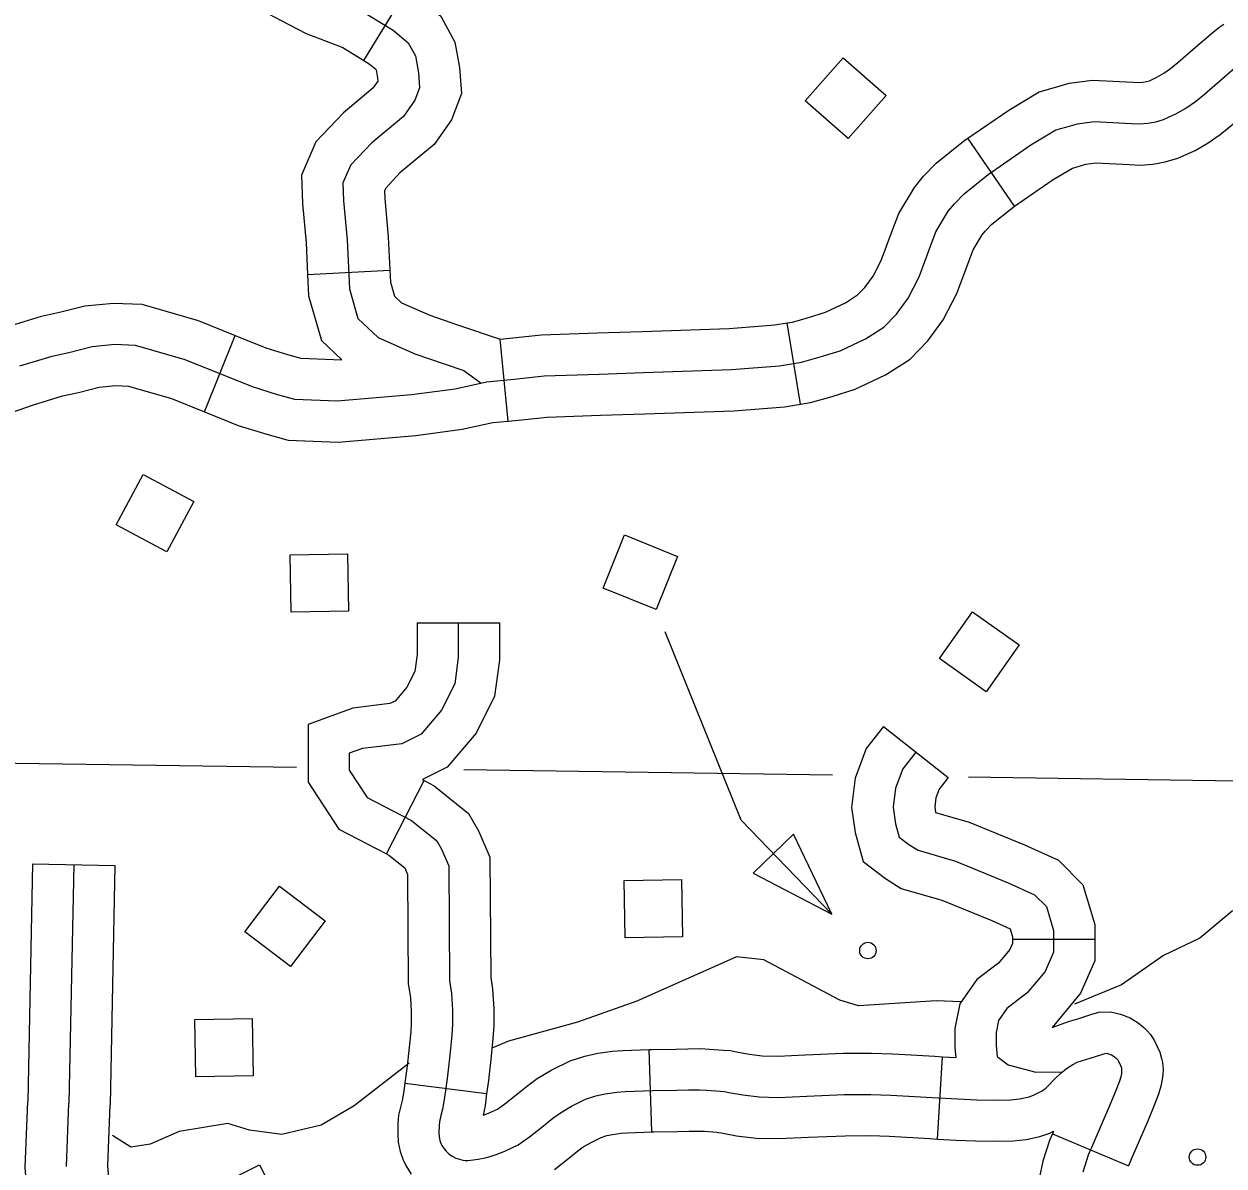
# Model space of a CAD drawing. Extents: x -19 to 366, y -4 to 359.
# Drawn here: x 136.9721 to 137.3856, y 194.8842 to 195.2778 of the extents above; entities that cross this region are included whole.
import ezdxf

# ---------------------------------------------------------------- set-up
doc = ezdxf.new("R2010")
doc.units = 0
for name, color, linetype in [('Level 31', 7, 'Continuous'), ('Level 32', 7, 'Continuous'), ('Level 35', 7, 'Continuous'), ('Level 5', 7, 'Continuous'), ('Level 56', 7, 'Continuous'), ('Level 60', 7, 'Continuous')]:
    doc.layers.add(name, color=color, linetype=linetype)

msp = doc.modelspace()

# ---------------------------------------------------------------- linework, layer by layer
at = {"layer": 'Level 31'}
msp.add_lwpolyline([(136.98681, 194.88399), (136.98764, 194.90588)], dxfattribs=at)
at = {"layer": 'Level 32'}
for p, q in [((137.08924, 195.26526), (137.10406, 195.28949)), ((137.31348, 195.21506), (137.29738, 195.23846)), ((137.06985, 195.19154), (137.09823, 195.19293)), ((137.23972, 195.14678), (137.23506, 195.17481)), ((137.03433, 195.14413), (137.04491, 195.17049)), ((137.13898, 195.14096), (137.13624, 195.16924)), ((137.10758, 195.07148), (137.13599, 195.07148)), ((137.26828, 195.03565), (137.29062, 195.01811)), ((137.09709, 194.99179), (137.11007, 195.01706)), ((136.97509, 194.98834), (137.00349, 194.98777)), ((137.31271, 194.96237), (137.34112, 194.96237)), ((137.1885, 194.89599), (137.1875, 194.92438)), ((137.28695, 194.89351), (137.28859, 194.92187)), ((137.10336, 194.9128), (137.13154, 194.90915)), ((137.32655, 194.89535), (137.35269, 194.88422))]:
    msp.add_line(p, q, dxfattribs=at)
for points in [[(137.11703, 195.32444), (137.10731, 195.32869), (137.09715, 195.33027), (137.08495, 195.32914), (137.06999, 195.32431), (137.0607, 195.32024), (137.05167, 195.31229), (137.04741, 195.30324), (137.04741, 195.29279), (137.052, 195.28361), (137.0608, 195.27902), (137.06938, 195.2745), (137.08195, 195.26971), (137.08924, 195.26526)], [(137.10406, 195.28949), (137.10771, 195.28726), (137.11573, 195.28051), (137.1206, 195.27159), (137.12216, 195.26286), (137.12288, 195.25382), (137.11946, 195.24482), (137.11342, 195.23625), (137.10169, 195.2265), (137.09677, 195.2213), (137.09635, 195.22033), (137.09644, 195.21774), (137.09767, 195.20443), (137.09823, 195.19293)], [(137.08824, 195.28251), (137.09939, 195.2757), (137.10454, 195.27136), (137.10702, 195.26682), (137.10805, 195.26104), (137.10847, 195.25588), (137.10681, 195.25154), (137.10289, 195.24597), (137.09196, 195.23688), (137.08473, 195.22924), (137.08205, 195.22305), (137.08226, 195.21685), (137.08349, 195.20343), (137.08432, 195.1865), (137.08721, 195.17638), (137.09423, 195.16977), (137.10681, 195.1642), (137.11693, 195.16069), (137.12374, 195.15841), (137.12963, 195.15409)], [(137.29738, 195.23846), (137.31144, 195.24813), (137.32192, 195.25443), (137.32717, 195.25596), (137.3323, 195.25741), (137.34032, 195.25844), (137.35438, 195.25776), (137.35639, 195.25768), (137.35766, 195.25776), (137.35893, 195.25798), (137.3599, 195.25826), (137.3625, 195.25945), (137.36484, 195.26083), (137.36723, 195.26249), (137.36972, 195.26452), (137.37583, 195.26979), (137.38118, 195.27441), (137.38384, 195.27665), (137.38562, 195.27783)], [(137.08924, 195.26526), (137.09106, 195.26414), (137.09335, 195.26221), (137.09344, 195.26205), (137.09395, 195.25922), (137.09404, 195.25807), (137.09236, 195.25568), (137.08222, 195.24726), (137.07269, 195.23718), (137.06775, 195.22576), (137.06807, 195.21596), (137.06932, 195.20243), (137.06985, 195.19154)], [(137.17027, 195.15716), (137.18563, 195.15768), (137.21594, 195.15872), (137.23252, 195.15998), (137.24004, 195.16123), (137.24652, 195.1631), (137.25342, 195.16522), (137.26211, 195.16933), (137.26841, 195.17336), (137.27275, 195.17785), (137.2768, 195.18335), (137.28056, 195.19065), (137.28446, 195.20127), (137.28634, 195.20623), (137.29061, 195.21328), (137.29271, 195.2159), (137.29606, 195.21934), (137.30432, 195.22599), (137.31912, 195.23618), (137.32766, 195.24131), (137.33109, 195.24231), (137.33515, 195.24345), (137.34089, 195.24419), (137.35374, 195.24357), (137.35656, 195.24345), (137.35935, 195.24364), (137.36213, 195.24413), (137.36483, 195.24491), (137.36906, 195.24683), (137.37251, 195.24886), (137.37578, 195.25113), (137.37885, 195.25364), (137.38511, 195.25904), (137.3904, 195.2636)], [(137.31348, 195.21506), (137.32681, 195.22423), (137.3334, 195.22819), (137.33501, 195.22865), (137.338, 195.2295), (137.34145, 195.22994), (137.35311, 195.22938), (137.35674, 195.22923), (137.36105, 195.22952), (137.36534, 195.23027), (137.36977, 195.23155), (137.37563, 195.23421), (137.38018, 195.23689), (137.38433, 195.23977), (137.38798, 195.24275), (137.39439, 195.24829), (137.39962, 195.2528), (137.40088, 195.25387), (137.40128, 195.25413)], [(137.23506, 195.17481), (137.2369, 195.17511), (137.24247, 195.17671), (137.24827, 195.17849), (137.25521, 195.18178), (137.25935, 195.18443), (137.26187, 195.18704), (137.26469, 195.19086), (137.26753, 195.19637), (137.27115, 195.20625), (137.27353, 195.21248), (137.27894, 195.22142), (137.28206, 195.22533), (137.28649, 195.22986), (137.29582, 195.23739), (137.29738, 195.23846)], [(137.23972, 195.14678), (137.24318, 195.14736), (137.25057, 195.14948), (137.25857, 195.15194), (137.269, 195.15687), (137.27746, 195.16229), (137.28362, 195.16866), (137.28891, 195.17584), (137.29359, 195.18492), (137.29776, 195.1963), (137.29916, 195.19997), (137.30228, 195.20513), (137.30336, 195.20648), (137.30564, 195.20881), (137.31282, 195.2146), (137.31348, 195.21506)], [(137.06985, 195.19154), (137.07021, 195.18417), (137.07462, 195.16872), (137.08163, 195.16212)], [(137.09823, 195.19293), (137.09843, 195.18882), (137.09979, 195.18404), (137.1022, 195.18178), (137.11203, 195.17742), (137.1215, 195.17413), (137.13626, 195.16921)], [(136.93958, 195.16345), (136.94527, 195.16533), (136.95556, 195.16973), (136.96627, 195.1735), (136.97823, 195.17714), (136.98434, 195.17847), (136.99316, 195.18072), (137.00302, 195.18166), (137.01275, 195.18124), (137.03218, 195.1756), (137.04491, 195.17049)], [(137.13626, 195.16921), (137.15043, 195.17069), (137.16979, 195.17135), (137.18514, 195.17187), (137.21515, 195.1729), (137.23082, 195.1741), (137.23506, 195.17481)], [(137.04491, 195.17049), (137.05548, 195.16625), (137.06298, 195.16392), (137.06751, 195.16268), (137.08163, 195.16212)], [(136.9707, 195.16), (136.98182, 195.16338), (136.98761, 195.16464), (136.9956, 195.16668), (137.00339, 195.16743), (137.01044, 195.16713), (137.02754, 195.16216), (137.05072, 195.15285), (137.059, 195.15028), (137.06533, 195.14855), (137.08007, 195.14797), (137.10566, 195.15014), (137.12071, 195.15213), (137.13151, 195.15451), (137.14107, 195.15544), (137.15141, 195.15652), (137.17027, 195.15716)], [(136.94851, 195.13648), (136.95534, 195.13874), (136.96587, 195.14324), (136.97512, 195.1465), (136.98541, 195.14962), (136.99088, 195.15082), (136.99804, 195.15264), (137.00377, 195.15319), (137.00812, 195.15301), (137.02291, 195.14871), (137.03433, 195.14413)], [(137.13898, 195.14096), (137.1425, 195.1413), (137.15239, 195.14234), (137.17075, 195.14296), (137.18611, 195.14348), (137.21672, 195.14453), (137.23423, 195.14587), (137.23972, 195.14678)], [(137.03433, 195.14413), (137.04597, 195.13946), (137.05501, 195.13665), (137.06314, 195.13442), (137.0804, 195.13374), (137.10719, 195.13602), (137.12317, 195.13813), (137.13373, 195.14045), (137.13898, 195.14096)], [(137.10758, 195.07148), (137.10758, 195.06047), (137.10679, 195.05467), (137.10406, 195.04922), (137.10004, 195.04448), (137.09823, 195.04358), (137.08544, 195.04202), (137.07002, 195.03641), (137.07002, 195.01646), (137.08057, 195.00027), (137.09709, 194.99179)], [(137.12178, 195.07148), (137.12178, 195.0595), (137.12054, 195.05042), (137.116, 195.04133), (137.10899, 195.03307), (137.10238, 195.02977), (137.08876, 195.02812), (137.08422, 195.02647), (137.08422, 195.02068), (137.09041, 195.01119), (137.10568, 195.00334), (137.11435, 194.99632), (137.116, 194.99343), (137.11848, 194.98765), (137.11875, 194.94815)], [(137.13599, 195.07148), (137.13599, 195.05854), (137.1343, 195.04617), (137.12794, 195.03345), (137.11793, 195.02167), (137.1094, 195.0174), (137.11007, 195.01705)], [(137.26828, 195.03565), (137.26238, 195.02814), (137.25855, 195.01791), (137.25728, 195.00776), (137.2585, 194.99922), (137.26125, 194.98912), (137.26893, 194.98336), (137.27442, 194.97992), (137.28839, 194.97587), (137.3056, 194.96882), (137.3119, 194.96595), (137.31271, 194.96326), (137.31271, 194.96237)], [(137.27945, 195.02688), (137.27491, 195.0211), (137.27243, 195.01449), (137.27161, 195.00788), (137.27243, 195.0021), (137.27367, 194.99756), (137.27697, 194.99508), (137.28028, 194.99302), (137.29307, 194.9893), (137.31123, 194.98186), (137.32031, 194.97773), (137.32444, 194.97361), (137.32692, 194.96535), (137.32692, 194.95791), (137.32403, 194.9513), (137.31784, 194.94387), (137.31082, 194.9385), (137.30793, 194.93437), (137.3071, 194.93024), (137.3071, 194.9257), (137.30752, 194.92198), (137.31123, 194.91909), (137.32073, 194.91661), (137.32999, 194.91669)], [(137.29062, 195.01811), (137.28744, 195.01405), (137.28632, 195.01107), (137.28594, 195.00801), (137.28621, 195.00608), (137.29776, 195.00273), (137.31686, 194.99491), (137.32854, 194.9896), (137.33702, 194.98111), (137.34112, 194.96743), (137.34112, 194.96237)], [(137.11007, 195.01706), (137.11348, 195.0153), (137.12536, 195.00568), (137.12874, 194.99977), (137.13266, 194.99061), (137.13295, 194.94923), (137.13355, 194.94515), (137.134, 194.93834), (137.13398, 194.9327), (137.13374, 194.9282), (137.13296, 194.92089), (137.13239, 194.91589), (137.13219, 194.91369), (137.13153, 194.90909), (137.13154, 194.9092)], [(136.97509, 194.98834), (136.97344, 194.90641)], [(137.09709, 194.99179), (137.09789, 194.99138), (137.10331, 194.98698), (137.1043, 194.98469), (137.10456, 194.94707), (137.10527, 194.94215), (137.10559, 194.93745), (137.10557, 194.93349), (137.10541, 194.93046), (137.10472, 194.92401), (137.10412, 194.91876), (137.10397, 194.917), (137.10338, 194.9129), (137.10336, 194.91275)], [(136.98929, 194.98806), (136.98764, 194.90588)], [(137.00349, 194.98777), (137.00183, 194.90534)], [(137.31271, 194.96237), (137.31271, 194.96088), (137.31182, 194.95884), (137.30794, 194.95418), (137.30044, 194.94845), (137.29458, 194.94008), (137.2929, 194.93165), (137.2929, 194.92491), (137.29327, 194.9216)], [(137.34112, 194.96237), (137.34112, 194.95494), (137.33623, 194.94376), (137.32641, 194.93197)], [(137.11875, 194.94815), (137.11941, 194.94365), (137.1198, 194.9379), (137.11977, 194.9331), (137.11958, 194.92933), (137.11884, 194.92245), (137.11826, 194.91732), (137.11808, 194.91535), (137.11745, 194.911), (137.11695, 194.90714), (137.11634, 194.90381), (137.11579, 194.90163), (137.11529, 194.89946), (137.11516, 194.89816), (137.11512, 194.89572), (137.11521, 194.89427), (137.11546, 194.89299), (137.11582, 194.89195), (137.11612, 194.89131), (137.11687, 194.89013), (137.11761, 194.88933), (137.11856, 194.88842), (137.11941, 194.88775), (137.1209, 194.88694), (137.12183, 194.88667), (137.12331, 194.88627)], [(137.32641, 194.93197), (137.33208, 194.934), (137.33528, 194.93495), (137.33971, 194.93641), (137.34255, 194.93719), (137.34654, 194.93731), (137.34999, 194.93656), (137.35334, 194.93525), (137.356, 194.93354), (137.35797, 194.93201), (137.35913, 194.93077), (137.36026, 194.92952), (137.36171, 194.92736), (137.36355, 194.92347), (137.3641, 194.92125), (137.36439, 194.91993), (137.36461, 194.91754), (137.36449, 194.91575), (137.36434, 194.91414), (137.36388, 194.91171), (137.36311, 194.90892), (137.36125, 194.90426), (137.35923, 194.89945), (137.35379, 194.88681), (137.35269, 194.88422)], [(137.12331, 194.88627), (137.12419, 194.88617), (137.12519, 194.88614), (137.12686, 194.88629), (137.12868, 194.88659), (137.13106, 194.88702), (137.13272, 194.88747), (137.13481, 194.88819), (137.13783, 194.88938), (137.14239, 194.89148), (137.14637, 194.89431), (137.15112, 194.8981), (137.15438, 194.90066), (137.15695, 194.90259), (137.16079, 194.90489), (137.16567, 194.90722), (137.16919, 194.90838), (137.17236, 194.90911), (137.1764, 194.90964), (137.17928, 194.90987), (137.18884, 194.91021), (137.19707, 194.91033), (137.20112, 194.91043), (137.20493, 194.91048), (137.20745, 194.91035), (137.21201, 194.91003), (137.21352, 194.90989), (137.215, 194.9096), (137.21984, 194.90871), (137.22547, 194.90802), (137.23204, 194.90786), (137.24187, 194.90833), (137.25474, 194.90886), (137.26398, 194.90888), (137.27078, 194.90866), (137.275, 194.90845), (137.28511, 194.90784), (137.29394, 194.90733), (137.30041, 194.90707), (137.30667, 194.90693), (137.31216, 194.90708), (137.31518, 194.90741), (137.31845, 194.9081), (137.31998, 194.9086), (137.32133, 194.90934), (137.32294, 194.91018), (137.32359, 194.91064), (137.32421, 194.91105), (137.32493, 194.91169), (137.32727, 194.91415), (137.32936, 194.91619), (137.33135, 194.91778), (137.33354, 194.91915), (137.33505, 194.91998), (137.33651, 194.9205), (137.33953, 194.9214), (137.34383, 194.92281), (137.34467, 194.92305), (137.34522, 194.92306), (137.34586, 194.92292), (137.34684, 194.92254), (137.34778, 194.92193), (137.34839, 194.92146), (137.34868, 194.92115), (137.34903, 194.92077), (137.34932, 194.92032), (137.35011, 194.91867), (137.35027, 194.91802), (137.35032, 194.91777), (137.35036, 194.91738), (137.35033, 194.91689), (137.35026, 194.91612), (137.35003, 194.91493), (137.34963, 194.91346), (137.34811, 194.90964), (137.34616, 194.90501), (137.34074, 194.8924), (137.33885, 194.88799), (137.33695, 194.88213)], [(137.13154, 194.90915), (137.13099, 194.90495), (137.1304, 194.90172), (137.13223, 194.90244), (137.13524, 194.90383), (137.13783, 194.90567), (137.1423, 194.90924), (137.14574, 194.91194), (137.14902, 194.9144), (137.15406, 194.91741), (137.16036, 194.92043), (137.16535, 194.92207), (137.16983, 194.92311), (137.1749, 194.92377), (137.17846, 194.92406), (137.1875, 194.92438)], [(137.1875, 194.92438), (137.18848, 194.92441), (137.1968, 194.92453), (137.20085, 194.92463), (137.20519, 194.92469), (137.20831, 194.92453), (137.21316, 194.92418), (137.21556, 194.92397), (137.21766, 194.92355), (137.22198, 194.92276), (137.22651, 194.9222), (137.23186, 194.92208), (137.24125, 194.92252), (137.25443, 194.92306), (137.26419, 194.92309), (137.27137, 194.92286), (137.27579, 194.92263), (137.28595, 194.92202), (137.28859, 194.92187)], [(137.28858, 194.92187), (137.29327, 194.9216)], [(137.10336, 194.9128), (137.10291, 194.90933), (137.10246, 194.90683), (137.10199, 194.90498), (137.10124, 194.90176), (137.10097, 194.89899), (137.1009, 194.89541), (137.10109, 194.89245), (137.10171, 194.88927), (137.10266, 194.88654), (137.10366, 194.88444), (137.10555, 194.88145)], [(136.98345, 194.85243), (136.98318, 194.85282), (136.98062, 194.85626), (136.97894, 194.85886), (136.97819, 194.86009), (136.97368, 194.86951), (136.97259, 194.88371), (136.97344, 194.90641)], [(137.00702, 194.86829), (137.00637, 194.86926), (137.00395, 194.8725), (137.0032, 194.87366), (137.0016, 194.87699), (137.00104, 194.88427), (137.00183, 194.90534)], [(137.15492, 194.88296), (137.15993, 194.88696), (137.16302, 194.88939), (137.16487, 194.89078), (137.16752, 194.89236), (137.17098, 194.89401), (137.17302, 194.89469), (137.17489, 194.89512), (137.17789, 194.89551), (137.1801, 194.89569), (137.1885, 194.89599)], [(137.1885, 194.89599), (137.18919, 194.89601), (137.19734, 194.89613), (137.20139, 194.89622), (137.20468, 194.89627), (137.20658, 194.89618), (137.21085, 194.89587), (137.21149, 194.89581), (137.21234, 194.89564), (137.21769, 194.89466), (137.22443, 194.89384), (137.23221, 194.89365), (137.2425, 194.89414), (137.25505, 194.89465), (137.26377, 194.89468), (137.2702, 194.89447), (137.27422, 194.89427), (137.28427, 194.89366), (137.28695, 194.89351)], [(137.28695, 194.89351), (137.29324, 194.89314), (137.29996, 194.89287), (137.3067, 194.89272), (137.31313, 194.89289), (137.31744, 194.89337), (137.32215, 194.89436), (137.32563, 194.89551), (137.32692, 194.89621), (137.32655, 194.89535)], [(137.32655, 194.89535), (137.32554, 194.89298), (137.32322, 194.88585), (137.32192, 194.87987), (137.32099, 194.8719), (137.32052, 194.86088), (137.32015, 194.84927), (137.31964, 194.82956), (137.31952, 194.82247), (137.31948, 194.81487), (137.31954, 194.80887), (137.31943, 194.8017), (137.31917, 194.79106), (137.31916, 194.79091)]]:
    msp.add_lwpolyline(points, dxfattribs=at)
at = {"layer": 'Level 35'}
for points in [[(137.56349, 195.05872), (137.5558, 195.03971), (137.54811, 195.02997), (137.53661, 195.02339), (137.5247, 195.02259), (137.50884, 195.02381), (137.49346, 195.02268), (137.47437, 195.01628), (137.43398, 194.99497), (137.41854, 194.97817), (137.41117, 194.97412), (137.40259, 194.97252), (137.38842, 194.97201), (137.37735, 194.9628), (137.36478, 194.95673), (137.35035, 194.94664), (137.33406, 194.93997)], [(137.29509, 194.94079), (137.28648, 194.9411), (137.25964, 194.93947), (137.25321, 194.94134), (137.22705, 194.95527), (137.21759, 194.95636), (137.18325, 194.94105), (137.16286, 194.93375), (137.13907, 194.92721), (137.13338, 194.92482)], [(137.10486, 194.91968), (137.08593, 194.90491), (137.07457, 194.89827), (137.06096, 194.89503), (137.04981, 194.89657), (137.04237, 194.89888), (137.02556, 194.89614), (137.01567, 194.89174), (137.00893, 194.89071), (137.00261, 194.8947)]]:
    msp.add_lwpolyline(points, dxfattribs=at)
at = {"layer": 'Level 5'}
for points in [[(137.06601, 195.02156), (136.57436, 195.02862)], [(137.25067, 195.01891), (137.12371, 195.02073)], [(137.39025, 195.0169), (137.29757, 195.01823)]]:
    msp.add_lwpolyline(points, dxfattribs=at)
at = {"layer": 'Level 56'}
for points in [[(137.25444, 195.26622), (137.26922, 195.25318), (137.25614, 195.23835), (137.24136, 195.2514)], [(137.03065, 195.11326), (137.02137, 195.09587), (137.00393, 195.10517), (137.0132, 195.12256)], [(137.19737, 195.09431), (137.18999, 195.07603), (137.17166, 195.08343), (137.17903, 195.10171)], [(137.06416, 195.07512), (137.06381, 195.09483), (137.08358, 195.09517), (137.08392, 195.07546)], [(137.31509, 195.0638), (137.30371, 195.0477), (137.28757, 195.05912), (137.29895, 195.07521)], [(137.23733, 194.99855), (137.2234, 194.98517), (137.25045, 194.97097)], [(137.07596, 194.96867), (137.06401, 194.95299), (137.04829, 194.96498), (137.06023, 194.98066)], [(137.17929, 194.96289), (137.17895, 194.9826), (137.19871, 194.98295), (137.19906, 194.96324)], [(137.03138, 194.91498), (137.03103, 194.93469), (137.0508, 194.93503), (137.05114, 194.91532)], [(137.05334, 194.8846), (137.06219, 194.86698), (137.04452, 194.85811), (137.03567, 194.87573)]]:
    msp.add_lwpolyline(points, close=True, dxfattribs=at)
msp.add_lwpolyline([(137.25045, 194.97097), (137.21924, 195.00344), (137.19303, 195.06838)], dxfattribs=at)
for centre in [(137.26293, 194.95848), (137.3765, 194.88729)]:
    msp.add_circle(centre, 0.00284, dxfattribs=at)
at = {"layer": 'Level 60'}
for points in [[(139.44064, 1.53154), (139.25106, 10.14733), (139.06082, 18.76327), (138.86992, 27.37935), (138.67836, 35.99557), (138.48613, 44.61194), (138.29325, 53.22845), (138.09971, 61.84511), (137.9055, 70.46191), (137.71065, 79.07885), (137.51513, 87.69595), (137.31896, 96.31318), (137.12214, 104.93057), (136.92466, 113.54809), (136.72653, 122.16577), (136.52775, 130.78359), (136.32832, 139.40156), (136.12824, 148.01968), (135.9275, 156.63794), (135.72612, 165.25636), (135.5241, 173.87492), (135.32143, 182.49362), (135.11811, 191.11248), (134.91415, 199.73149), (134.70954, 208.35064), (134.50429, 216.96995), (134.2984, 225.5894), (134.09187, 234.209), (133.8847, 242.82876), (133.6769, 251.44866), (133.46845, 260.06872), (133.25937, 268.68892), (133.04965, 277.30928), (132.8393, 285.92978), (132.62831, 294.55044), (132.41669, 303.17125), (132.20444, 311.79221), (131.99156, 320.41333), (131.77805, 329.0346), (131.56391, 337.65601), (131.34914, 346.27759)], [(0, 189.51617), (7.11214, 189.52059), (14.22427, 189.53386), (21.33637, 189.55597), (28.44845, 189.58693), (35.56048, 189.62672), (42.67245, 189.67537), (49.78436, 189.73285), (56.89619, 189.79918), (64.00793, 189.87436), (71.11958, 189.95838), (78.23111, 190.05124), (85.34253, 190.15294), (92.45381, 190.26349), (99.56495, 190.38288), (106.67593, 190.51112), (113.78675, 190.6482), (120.89739, 190.79412), (128.00785, 190.94888), (135.11811, 191.11248), (142.22816, 191.28493), (149.33799, 191.46621), (156.44759, 191.65634), (163.55694, 191.85531), (170.66605, 192.06312), (177.77489, 192.27977), (184.88345, 192.50526), (191.99173, 192.73959), (199.09971, 192.98276), (206.20739, 193.23477), (213.31474, 193.49561), (220.42177, 193.7653), (227.52845, 194.04382), (234.63479, 194.33118), (241.74076, 194.62738), (248.84635, 194.93241), (255.95157, 195.24628), (263.05638, 195.56898), (270.16079, 195.90052), (277.26478, 196.24089), (284.36834, 196.5901), (291.47147, 196.94814), (298.57414, 197.31501), (305.67635, 197.69072), (312.77809, 198.07525), (319.87934, 198.46862), (326.9801, 198.87082), (334.08035, 199.28185), (341.18009, 199.7017)]]:
    msp.add_spline(points, degree=3, dxfattribs=at)

doc.saveas('drawing.dxf')
